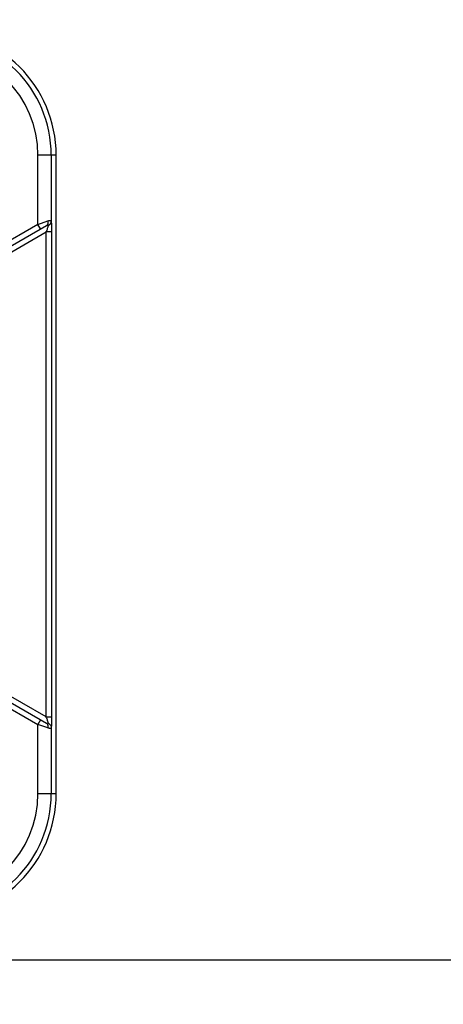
# Model space of a CAD drawing. Header units: millimetres. Extents: x 0 to 420, y -341 to 792.
# Tile 286 of 325: x 358.34 to 361.04, y 154.33 to 160.63. Entities that reach past the tile are written whole.
import ezdxf

# ---------------------------------------------------------------- set-up
doc = ezdxf.new("R2010")
doc.units = ezdxf.units.MM
doc.header["$LTSCALE"] = 23.1
doc.layers.get('0').update_dxf_attribs({"linetype": 'CONTINUOUS'})
doc.layers.add('DIM_PILOTEES', color=7, linetype='CONTINUOUS')
doc.styles.get("Standard").update_dxf_attribs({"font": 'txt', "width": 0.7})
doc.dimstyles.new('DIMSTYLE_4', dxfattribs={"dimtxt": 2.5, "dimasz": 3.5, "dimexe": 2, "dimexo": 0, "dimtad": 1, "dimdec": 0, "dimlfac": 5.882353, "dimdsep": 46, "dimtxsty": 'Standard', "dimblk": '_FILLED', "dimblk1": '_FILLED', "dimblk2": '_FILLED', "dimcen": 0.09, "dimazin": 2, "dimtp": 0.5, "dimtm": 0.5, "dimtfac": 1, "dimtdec": 0, "dimtofl": 0, "dimtmove": 0, "dimatfit": 3, "dimldrblk": '_FILLED', "dimfxl": 0, "dimtolj": 1, "dimarcsym": 0})

# ---------------------------------------------------------------- blocks, each defined once
blk = doc.blocks.new('_FILLED')
at = {"color": 0, "linetype": 'ByBlock'}
blk.add_solid([(0, 0), (-1, 0.1429), (-1, -0.1429)], dxfattribs=at)
blk = doc.blocks.new('*D7')
at = {"layer": 'DIM_PILOTEES', "color": 2, "linetype": 'Continuous'}
for p, q in [((333.3611, 162.8253), (333.3611, 143.9365)), ((394.2482, 162.8253), (394.2482, 143.9365)), ((333.3611, 145.9365), (363.8046, 145.9365)), ((394.2482, 145.9365), (363.8046, 145.9365))]:
    blk.add_line(p, q, dxfattribs=at)
at = {"layer": 'DIM_PILOTEES', "color": 2, "linetype": 'Continuous', "xscale": 3.5, "yscale": 3.5, "zscale": 3.5, "rotation": 180}
blk.add_blockref('_FILLED', (333.3611, 145.9365), dxfattribs=at)
at = {"layer": 'DIM_PILOTEES', "color": 2, "linetype": 'Continuous', "xscale": 3.5, "yscale": 3.5, "zscale": 3.5}
blk.add_blockref('_FILLED', (394.2482, 145.9365), dxfattribs=at)
at = {"layer": 'DIM_PILOTEES', "color": 2, "linetype": 'Continuous', "insert": (363.8046, 149.0615), "char_height": 2.5, "width": 8.303571, "attachment_point": 2, "line_spacing_factor": 0.9}
blk.add_mtext('{\\ftxt;\\W0.0001;\\H0.0001;\\~}{\\ftxt;\\W2.2142857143;\\H2.5; }{\\ftxt;\\W0.0001;\\H0.0001;\\~}', dxfattribs=at)

msp = doc.modelspace()

# ---------------------------------------------------------------- linework, layer by layer
at = {"color": 7, "linetype": 'Continuous'}
for p, q in [((358.5686, 159.7618), (358.4524, 159.7618)), ((358.4524, 159.3203), (358.4524, 159.7618)), ((358.5374, 159.7618), (358.5374, 159.34)), ((358.5686, 155.6818), (358.5686, 159.7618)), ((358.4524, 159.3203), (357.9058, 159.0046)), ((357.9228, 158.9752), (358.5075, 159.3128)), ((358.4524, 159.3203), (358.5158, 159.3422)), ((358.4694, 159.2908), (358.4524, 159.3203)), ((357.9398, 158.9457), (358.5044, 159.2717)), ((358.5383, 159.2717), (358.5044, 159.2717)), ((358.5044, 156.1719), (358.5044, 159.2717)), ((358.5383, 159.2717), (358.5383, 156.1719)), ((358.5044, 156.1719), (357.9398, 156.4979)), ((357.9058, 156.439), (358.4524, 156.1234)), ((357.9228, 156.4684), (358.5075, 156.1309)), ((358.5044, 156.1719), (358.5383, 156.1719)), ((358.4694, 156.1528), (358.4524, 156.1234)), ((358.4762, 156.1151), (358.4524, 156.1234)), ((358.4524, 155.6818), (358.4524, 156.1234)), ((358.5158, 156.1014), (358.4762, 156.1151)), ((358.5374, 156.1036), (358.5374, 155.6818)), ((358.4524, 155.6818), (358.5686, 155.6818)), ((356.7104, 154.6193), (376.7364, 154.6193))]:
    msp.add_line(p, q, dxfattribs=at)
for centre, radius, start, end in [((357.7696, 159.7618), 0.799, 0, 90), ((357.7696, 159.7618), 0.7678, 0, 90), ((357.7696, 159.7618), 0.6828, 0.00003, 90), ((358.5043, 159.3471), 0.0358, 293.15439, 302.81244), ((356.6817, 159.9031), 1.9289, 340.89368, 341.08266), ((356.686, 155.542), 1.9244, 18.91682, 19.10627), ((358.5044, 156.0968), 0.0354, 57.1114, 66.83964), ((357.7696, 155.6818), 0.799, 270, 360), ((357.7696, 155.6818), 0.7678, 270, 360), ((357.7696, 155.6818), 0.6828, 270, 359.99994)]:
    msp.add_arc(centre, radius, start, end, dxfattribs=at)
for points, knots in [([(358.5183, 159.3142), (358.518, 159.3131), (358.5173, 159.3108), (358.5157, 159.3056), (358.5133, 159.2981), (358.51, 159.2882), (358.5077, 159.2813), (358.5064, 159.2777)], [0, 0, 0, 0, 0.087, 0.188789, 0.428881, 0.704537, 1, 1, 1, 1]), ([(358.5075, 159.3128), (358.5088, 159.3135), (358.5112, 159.3155), (358.5136, 159.3187), (358.5151, 159.3217), (358.5163, 159.3251), (358.5168, 159.3278), (358.5169, 159.3297)], [0, 0, 0, 0, 0.22251, 0.462096, 0.589051, 0.720986, 1, 1, 1, 1]), ([(358.5075, 159.3128), (358.5084, 159.3133), (358.5101, 159.3142), (358.5122, 159.3153), (358.5137, 159.316), (358.5147, 159.3164), (358.5156, 159.3167), (358.5164, 159.3169), (358.517, 159.317), (358.5176, 159.317), (358.518, 159.3168), (358.5182, 159.3167), (358.5184, 159.3164), (358.5185, 159.3161), (358.5186, 159.3155), (358.5185, 159.3149), (358.5184, 159.3145), (358.5183, 159.3142)], [0, 0, 0, 0, 0.21799, 0.409494, 0.493461, 0.568656, 0.634505, 0.690609, 0.737036, 0.774929, 0.806516, 0.821097, 0.835567, 0.866287, 0.902577, 0.946734, 1, 1, 1, 1]), ([(358.5158, 159.3422), (358.5174, 159.3428), (358.5196, 159.3435), (358.5226, 159.3444), (358.5247, 159.3449), (358.5266, 159.3453), (358.5284, 159.3455), (358.53, 159.3457), (358.5315, 159.3457), (358.5328, 159.3455), (358.534, 159.3452), (358.535, 159.3448), (358.5358, 159.3441), (358.5365, 159.3433), (358.537, 159.3423), (358.5373, 159.3412), (358.5374, 159.3404), (358.5374, 159.34)], [0, 0, 0, 0, 0.195811, 0.285394, 0.369028, 0.446452, 0.517455, 0.581984, 0.640211, 0.692529, 0.739662, 0.782799, 0.823659, 0.864177, 0.906159, 0.951077, 1, 1, 1, 1]), ([(358.5169, 159.3297), (358.517, 159.3307), (358.5171, 159.3328), (358.5169, 159.336), (358.5165, 159.3391), (358.5161, 159.3412), (358.5158, 159.3422)], [0, 0, 0, 0, 0.245508, 0.495794, 0.748228, 1, 1, 1, 1]), ([(358.5237, 159.317), (358.5246, 159.3177), (358.5266, 159.319), (358.5292, 159.3214), (358.5316, 159.324), (358.5336, 159.327), (358.5352, 159.3301), (358.5364, 159.3333), (358.5372, 159.3367), (358.5374, 159.3389), (358.5374, 159.34)], [0, 0, 0, 0, 0.126422, 0.253615, 0.380756, 0.507457, 0.633319, 0.757739, 0.880113, 1, 1, 1, 1]), ([(358.5374, 159.34), (358.5375, 159.3381), (358.5376, 159.3337), (358.5378, 159.3268), (358.538, 159.3189), (358.5382, 159.3071), (358.5383, 159.2913), (358.5383, 159.2783), (358.5383, 159.2717)], [0, 0, 0, 0, 0.087114, 0.189728, 0.305651, 0.432523, 0.709032, 1, 1, 1, 1]), ([(358.5064, 156.1659), (358.5077, 156.1623), (358.51, 156.1554), (358.5133, 156.1455), (358.5157, 156.138), (358.5173, 156.1328), (358.518, 156.1305), (358.5183, 156.1294)], [0, 0, 0, 0, 0.295528, 0.571226, 0.811305, 0.91306, 1, 1, 1, 1]), ([(358.5383, 156.1719), (358.5383, 156.1653), (358.5383, 156.1524), (358.5382, 156.1365), (358.538, 156.1247), (358.5378, 156.1168), (358.5377, 156.1099), (358.5375, 156.1055), (358.5374, 156.1036)], [0, 0, 0, 0, 0.291077, 0.567369, 0.694267, 0.810642, 0.913681, 1, 1, 1, 1]), ([(358.5158, 156.1014), (358.5162, 156.1029), (358.5168, 156.1059), (358.5171, 156.1105), (358.5169, 156.1149), (358.5162, 156.1191), (358.5147, 156.1229), (358.5127, 156.1262), (358.5103, 156.1289), (358.5084, 156.1303), (358.5075, 156.1309)], [0, 0, 0, 0, 0.140789, 0.281075, 0.417687, 0.548038, 0.670932, 0.786882, 0.896407, 1, 1, 1, 1]), ([(358.5075, 156.1309), (358.5082, 156.1304), (358.5093, 156.1298), (358.5107, 156.1291), (358.5117, 156.1285), (358.5127, 156.128), (358.5137, 156.1276), (358.5146, 156.1272), (358.5155, 156.1269), (358.5163, 156.1267), (358.517, 156.1266), (358.5174, 156.1266), (358.5178, 156.1267), (358.5182, 156.1268), (358.5184, 156.1271), (358.5185, 156.1273), (358.5185, 156.1276), (358.5186, 156.128), (358.5185, 156.1286), (358.5184, 156.1291), (358.5183, 156.1294)], [0, 0, 0, 0, 0.174194, 0.258077, 0.339262, 0.417343, 0.491739, 0.56175, 0.626784, 0.686367, 0.739007, 0.762128, 0.782986, 0.818805, 0.835718, 0.85352, 0.87303, 0.894604, 0.943897, 1, 1, 1, 1]), ([(358.5374, 156.1036), (358.5374, 156.1032), (358.5373, 156.1024), (358.537, 156.1013), (358.5365, 156.1003), (358.5358, 156.0995), (358.535, 156.0989), (358.534, 156.0984), (358.5328, 156.0981), (358.5315, 156.098), (358.53, 156.098), (358.5284, 156.0981), (358.5266, 156.0983), (358.5247, 156.0987), (358.5226, 156.0992), (358.5196, 156.1001), (358.5173, 156.1008), (358.5158, 156.1014)], [0, 0, 0, 0, 0.048742, 0.09344, 0.135222, 0.175612, 0.216436, 0.259612, 0.306819, 0.359213, 0.417499, 0.482063, 0.55308, 0.630515, 0.714169, 0.803809, 1, 1, 1, 1]), ([(358.5236, 156.1266), (358.5247, 156.1259), (358.5266, 156.1245), (358.5294, 156.1221), (358.5318, 156.1194), (358.5338, 156.1164), (358.5353, 156.1133), (358.5368, 156.1091), (358.5374, 156.1058), (358.5374, 156.1036)], [0, 0, 0, 0, 0.131122, 0.261814, 0.391044, 0.518231, 0.643179, 0.765539, 1, 1, 1, 1])]:
    msp.add_open_spline(points, degree=3, knots=knots, dxfattribs=at)

# ---------------------------------------------------------------- dimensions: what is measured, and where the dimension line sits
at = {"layer": 'DIM_PILOTEES', "color": 2, "linetype": 'Continuous'}
dim = msp.add_linear_dim(base=(333.3611, 145.9365), p1=(394.2482, 162.8253), p2=(333.3611, 162.8253), angle=180, text='{\\ftxt;\\W0.0001;\\H0.0001;\\~}{\\ftxt;\\W2.2142857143;\\H2.5; }{\\ftxt;\\W0.0001;\\H0.0001;\\~}', dimstyle='DIMSTYLE_4', dxfattribs=at)
dim.commit()
dim.dimension.update_dxf_attribs({"geometry": '*D7', "text_midpoint": (363.4475, 145.9365), "dimtype": 160})

doc.saveas('drawing.dxf')
